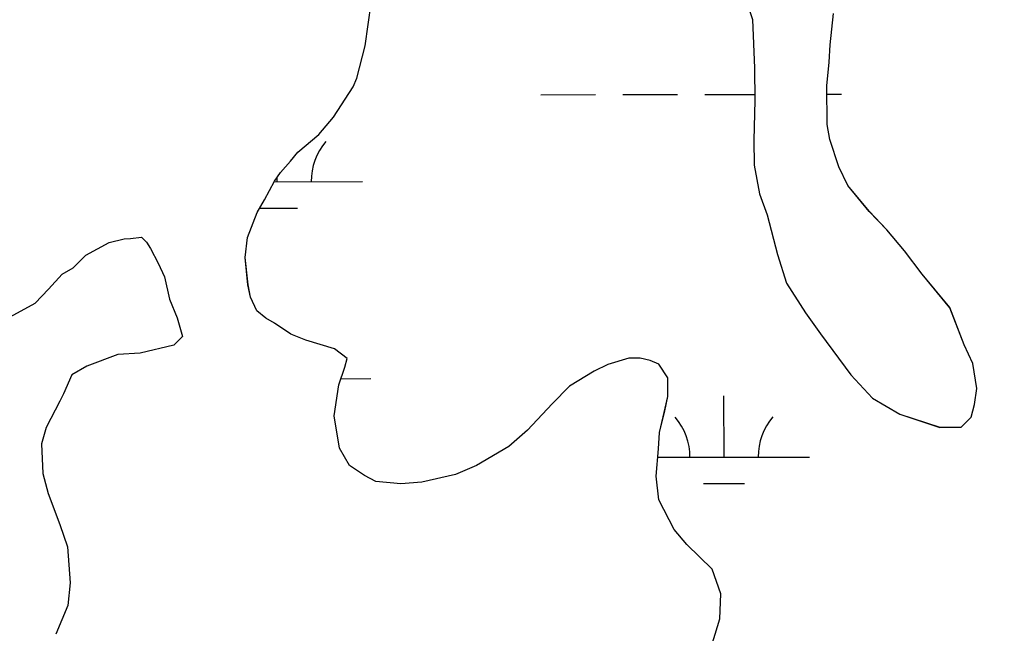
# Model space of a CAD drawing. Extents: x 3329297 to 3367176, y 649250 to 674653.
# Drawn here: x 3334498 to 3335068, y 665350 to 665710 of the extents above; entities that cross this region are included whole.
import ezdxf

# ---------------------------------------------------------------- set-up
doc = ezdxf.new("R2010")
doc.units = 0
for name, color, linetype in [('V-RIVR-EDGE', 7, 'Continuous'), ('V-SITE-VEGE', 7, 'Continuous'), ('V-WETL-SWMP', 7, 'Continuous')]:
    doc.layers.add(name, color=color, linetype=linetype)

msp = doc.modelspace()

# ---------------------------------------------------------------- linework, layer by layer
at = {"layer": 'V-RIVR-EDGE'}
msp.add_spline([(3333408.67, 669402.25), (3333456.19, 669390.71), (3333480.63, 669386.5), (3333498.44, 669381.9), (3333510.87, 669380.21), (3333522.05, 669375.21), (3333537.79, 669370.2), (3333569.28, 669364.32), (3333591.65, 669358.87), (3333623.12, 669349.68), (3333650.87, 669341.32), (3333676.14, 669332.97), (3333726.26, 669319.16), (3333778.85, 669302.04), (3333791.7, 669299.52), (3333813.65, 669293.25), (3333833.94, 669285.74), (3333853.81, 669277.4), (3333866.25, 669277.37), (3333927.54, 669258.57), (3333978.9, 669241.03), (3334054.7, 669220.12), (3334082.03, 669212.59), (3334104.4, 669205.9), (3334133.39, 669195.06), (3334212.08, 669169.99), (3334258.87, 669154.54), (3334287.45, 669144.94), (3334323.9, 669134.48), (3334362.83, 669121.12), (3334397.62, 669109.43), (3334435.3, 669094.83), (3334441.92, 669091.5), (3334451.86, 669089.82), (3334460.97, 669083.99), (3334464.7, 669082.74), (3334470.5, 669083.56), (3334476.3, 669080.22), (3334476.7, 669076.08), (3334486.64, 669072.74), (3334503.22, 669071.87), (3334523.51, 669067.26), (3334538.42, 669061.42), (3334550.43, 669055.17), (3334564.91, 669046.85), (3334575.68, 669042.68), (3334598.87, 669036.4), (3334626.22, 669030.95), (3334690.85, 669018.77), (3334721.1, 669015.79), (3334733.12, 669015.76), (3334745.12, 669011.17), (3334755.07, 669009.49), (3334769.57, 669008.62), (3334791.12, 669004.42), (3334799.82, 669004.4), (3334813.5, 669004.78), (3334832.55, 668999.76), (3334841.67, 668998.5), (3334844.56, 668994.76), (3334856.98, 668990.17), (3334864.01, 668983.93), (3334870.22, 668977.7), (3334876.83, 668970.23), (3334882.21, 668968.55), (3334894.64, 668965.62), (3334904.17, 668965.6), (3334918.26, 668964.32), (3334926.55, 668963.47), (3334936.07, 668958.47), (3334945.17, 668949.33), (3334956.75, 668941.01), (3334959.65, 668941.42), (3334971.67, 668941.39), (3334983.28, 668941.78), (3334993.22, 668938.85), (3335003.57, 668932.19), (3335011.43, 668925.13), (3335021.77, 668920.13), (3335034.2, 668915.95), (3335054.91, 668911.76), (3335056.98, 668908.85), (3335064.84, 668903.86), (3335073.54, 668900.11), (3335080.99, 668898.01), (3335087.62, 668898), (3335095.08, 668897.98), (3335097.56, 668895.07), (3335105.01, 668888.42), (3335114.11, 668882.18), (3335138.13, 668873), (3335159.66, 668864.25), (3335185.74, 668850.5), (3335195.24, 668838.88), (3335210.97, 668830.13), (3335229.2, 668825.53), (3335249.9, 668817.6), (3335252.37, 668811.38), (3335261.48, 668805.55), (3335272.65, 668798.48), (3335296.26, 668792.62), (3335327.31, 668778.45), (3335359.19, 668761.79), (3335399.34, 668739.72), (3335432.46, 668723.48), (3335466.41, 668708.06), (3335508.64, 668689.3), (3335535.54, 668674.31), (3335583.98, 668653.05), (3335614.62, 668638.06), (3335645.26, 668624.72), (3335682.09, 668600.59), (3335715.2, 668580.61), (3335752.45, 668561.45), (3335771.91, 668553.11), (3335793.87, 668548.5), (3335846.45, 668524.74), (3335870.88, 668514.74), (3335887.86, 668509.31), (3335894.89, 668501), (3335912.68, 668488.11), (3335927.57, 668478.12), (3335958.63, 668466.44), (3335986.78, 668452.69), (3336001.26, 668442.71), (3336018.65, 668434.38), (3336038.94, 668426.86), (3336117.18, 668387.3), (3336184.23, 668349), (3336223.14, 668326.52), (3336257.49, 668305.71), (3336289.35, 668284.49), (3336317.09, 668269.5), (3336332.82, 668261.59), (3336456.59, 668198.69), (3336509.16, 668170.79), (3336541.45, 668152.89), (3336585.74, 668129.99), (3336625.9, 668110.82), (3336652.81, 668097.9), (3336753.39, 668040.04), (3336798.08, 668013.82), (3336819.61, 668001.33), (3336844.03, 667986.76), (3336862.23, 667973.87), (3336893.68, 667952.24), (3336928.03, 667933.09), (3336960.32, 667914.77), (3336990.53, 667894.8), (3337029.42, 667867.76), (3337069.15, 667842.38), (3337101.03, 667829.45), (3337126.7, 667818.2), (3337166.01, 667790.33), (3337200.36, 667767.86), (3337228.49, 667747.49), (3337263.25, 667726.26), (3337288.91, 667709.2), (3337372.51, 667657.19), (3337387.81, 667642.64), (3337413.87, 667621.85), (3337448.63, 667598.56), (3337473.45, 667578.6), (3337509.02, 667550.74), (3337579.37, 667503.32), (3337621.15, 667469.64), (3337664.99, 667430.98), (3337708, 667391.09), (3337739.83, 667359.09), (3337772.91, 667327.1), (3337812.19, 667288.45), (3337827.07, 667271.42), (3337829.54, 667264.37), (3337842.77, 667251.49), (3337873.39, 667227.79), (3337886.2, 667214.9), (3337903.15, 667197.87), (3337949.44, 667144.7), (3337971.36, 667123.51), (3337996.16, 667096.5), (3338024.28, 667069.91), (3338047.02, 667044.57), (3338075.53, 667011.75), (3338104.88, 666976.86), (3338113.55, 666965.24), (3338176.78, 666889.65), (3338206.11, 666850.2), (3338224.29, 666825.28), (3338246.19, 666798.29), (3338263.54, 666774.2), (3338301.95, 666718.57), (3338311.86, 666704.45), (3338327.97, 666683.27), (3338335.39, 666667.92), (3338348.6, 666644.26), (3338362.65, 666627.23), (3338385.38, 666599.41), (3338404.38, 666574.49), (3338412.64, 666562.03), (3338414.69, 666551.25), (3338422.1, 666533), (3338443.14, 666493.98), (3338455.94, 666471.98), (3338475.36, 666449.55), (3338483.22, 666442.9), (3338498.1, 666425.04), (3338521.62, 666381.88), (3338562.49, 666317.53), (3338585.64, 666290.53), (3338600.49, 666260.65), (3338619.87, 666219.99), (3338640.91, 666179.73), (3338652.47, 666165.19), (3338660.72, 666148.59), (3338708.98, 666053.14), (3338735.4, 666007.49), (3338756.45, 665971.37), (3338777.09, 665937.33), (3338810.12, 665887.1), (3338828.67, 665846.43), (3338853.83, 665796.63), (3338873.62, 665751.82), (3338895.07, 665712.81), (3338903.73, 665692.06), (3338916.51, 665665.92), (3338933.84, 665635.2), (3338944.14, 665609.48), (3338956.5, 665578.78), (3338961.85, 665565.5), (3338976.72, 665543.08), (3338984.97, 665527.72), (3338995.29, 665511.12), (3339011.78, 665472.12), (3339026.62, 665438.92), (3339039.81, 665412.78), (3339047.62, 665382.91), (3339085.52, 665289.98), (3339099.52, 665253.88), (3339113.54, 665222.76), (3339126.31, 665192.47), (3339138.67, 665160.53), (3339164.2, 665092.49), (3339180.27, 665055.97), (3339203.74, 664990.84), (3339215.67, 664956.41), (3339231.28, 664897.51), (3339241.14, 664863.5), (3339253.89, 664825.75), (3339262.12, 664798.38), (3339275.29, 664761.87), (3339290.53, 664724.53), (3339306.2, 664692.16), (3339318.96, 664656.48), (3339324.3, 664636.57), (3339336.64, 664597.17), (3339352.32, 664567.7), (3339365.51, 664538.24), (3339372.09, 664519.57), (3339374.1, 664493.04), (3339373.24, 664478.95), (3339373.22, 664471.07), (3339377.31, 664449.92), (3339393.81, 664419.21), (3339410.31, 664384.77), (3339423.47, 664344.95), (3339458.49, 664257.4), (3339470, 664219.24), (3339470.38, 664207.22), (3339477.79, 664185.65), (3339481.06, 664164.92), (3339486.38, 664140.04), (3339490.07, 664124.28), (3339499.57, 664107.26), (3339512.74, 664069.92), (3339523.82, 664028.45), (3339527.48, 663998.18), (3339528.24, 663969.58), (3339525.71, 663951.76), (3339522.38, 663945.55), (3339521.12, 663939.34), (3339523.98, 663925.24), (3339554.12, 663875.01), (3339569.36, 663836.01), (3339574.25, 663803.67), (3339577.08, 663774.24), (3339586.92, 663730.69), (3339599.67, 663691.28), (3339610.34, 663646.91), (3339623.11, 663615.79), (3339630.52, 663595.88), (3339633.84, 663595.87), (3339642.96, 663599.16), (3339642.95, 663594.19), (3339646.2, 663565.99), (3339654.41, 663535.72), (3339664.28, 663503.78), (3339677.03, 663465.2), (3339691.86, 663427.03), (3339697.2, 663406.71), (3339697.16, 663392.2), (3339697.14, 663381.01), (3339704.95, 663354.46), (3339710.68, 663325.43), (3339723.84, 663284.37), (3339738.67, 663247.44), (3339746.07, 663222.55), (3339747.68, 663203.07), (3339746.39, 663183.59), (3339745.49, 663154.58), (3339745.01, 663130.54), (3339742.91, 663119.36), (3339739.57, 663107.34), (3339737.02, 663082.48), (3339735.31, 663062.18), (3339736.91, 663039.79), (3339742.24, 663016.57), (3339743.89, 663011.59), (3339748.03, 663011.58), (3339751.76, 663009.5), (3339753.81, 663002.44), (3339760.02, 662996.63), (3339761.25, 662990.82), (3339763.7, 662975.89), (3339763.23, 662954.76), (3339760.68, 662930.31), (3339757.77, 662927.83), (3339749.07, 662927.43), (3339743.27, 662927.45), (3339738.7, 662924.14), (3339734.95, 662917.94), (3339730.39, 662915.88), (3339727.48, 662912.15), (3339727.05, 662907.59), (3339732.42, 662900.12), (3339737.36, 662884.36), (3339741.88, 662869.42), (3339745.19, 662866.1), (3339748.09, 662867.34), (3339750.6, 662877.28), (3339752.68, 662878.93), (3339754.33, 662875.61), (3339755.55, 662867.73), (3339761.75, 662859.01), (3339764.21, 662850.72), (3339762.54, 662844.09), (3339761.66, 662822.12), (3339758.32, 662812.6), (3339756.63, 662801.83), (3339759.49, 662784), (3339757.41, 662779.44), (3339754.89, 662768.67), (3339755.28, 662757.07), (3339757.75, 662749.6), (3339761.87, 662739.64), (3339755.63, 662730.95), (3339746.46, 662711.08), (3339737.74, 662704.06), (3339732.76, 662703.24), (3339730.27, 662699.93), (3339733.56, 662689.56), (3339736.84, 662677.12), (3339737.24, 662668), (3339731.83, 662659.31), (3339726.4, 662644.4), (3339724.32, 662641.09), (3339729.69, 662633.2), (3339729.67, 662627.4), (3339727.18, 662625.33), (3339721.8, 662625.76), (3339721.77, 662615.4), (3339722.97, 662597.16), (3339722.88, 662560.68), (3339725.3, 662535.39), (3339725.27, 662520.47), (3339726.84, 662486.48), (3339724.3, 662463.27), (3339713.04, 662438.43), (3339703.87, 662416.9), (3339699.66, 662391.63), (3339692.89, 662333.2), (3339688.24, 662297.98), (3339687.35, 662274.36), (3339683.58, 662256.13), (3339676.08, 662239.99), (3339666.07, 662216.8), (3339659.8, 662192.78), (3339656.84, 662171.64), (3339654.66, 662126.06), (3339650.43, 662090.84), (3339644.54, 662058.52), (3339643.67, 662039.46), (3339638.22, 662015.43), (3339634.45, 661998.44), (3339628.58, 661971.93), (3339618.98, 661945.84), (3339616.46, 661933), (3339617.23, 661907.3), (3339619.63, 661874.97), (3339617.1, 661854.66), (3339612.93, 661845.55), (3339610.83, 661836.44), (3339609.99, 661829.81), (3339609.97, 661820.28), (3339609.94, 661810.74), (3339603.71, 661804.13), (3339600.8, 661799.58), (3339598.69, 661785.07), (3339594.93, 661775.55), (3339590.33, 661759.4), (3339588.63, 661741.16), (3339585.71, 661733.3), (3339580.72, 661727.51), (3339574.08, 661723.79), (3339572.82, 661715.92), (3339571.93, 661693.54), (3339563.96, 661655.01), (3339553.91, 661613.59), (3339540.55, 661574.66), (3339527.6, 661533.66), (3339508.45, 661497.23), (3339490.11, 661455.83), (3339486.77, 661446.72), (3339487.15, 661432.62), (3339486.27, 661412.32), (3339484.59, 661404.03), (3339476.69, 661391.62), (3339467.95, 661378.79), (3339452.99, 661365.15), (3339446.77, 661363.5), (3339440.97, 661363.1), (3339433.9, 661354.83), (3339423.52, 661346.15), (3339398.21, 661334.61), (3339381.19, 661326.78), (3339369.99, 661319.76), (3339357.51, 661305.28), (3339344.6, 661280.03), (3339332.97, 661269.7), (3339320.94, 661263.51), (3339313.89, 661263.11), (3339310.17, 661266.02), (3339308.11, 661271.83), (3339302.75, 661282.21), (3339298.61, 661286.36), (3339290.74, 661288.87), (3339284.94, 661288.88), (3339274.98, 661285.59), (3339261.28, 661273.19), (3339255.46, 661266.57), (3339248.82, 661265.76), (3339234.73, 661264.55), (3339224.36, 661264.16), (3339216.48, 661259.21), (3339211.9, 661252.17), (3339209.4, 661248.45), (3339211.04, 661240.57), (3339215.57, 661229.37), (3339215.52, 661208.23), (3339213.41, 661191.24), (3339208.83, 661185.04), (3339198.85, 661169.31), (3339190.95, 661161.87), (3339179.34, 661161.07), (3339154.49, 661165.69), (3339127.97, 661171.14), (3339111.41, 661176.16), (3339105.19, 661176.17), (3339096.89, 661174.12), (3339090.66, 661168.75), (3339085.66, 661157.16), (3339071.95, 661143.1), (3339054.92, 661129.88), (3339020.08, 661118.77), (3338993.53, 661110.13), (3338978.58, 661099.81), (3338965.29, 661086.16), (3338953.63, 661064.64), (3338937.4, 661038.98)], degree=3, dxfattribs=at)
at = {"layer": 'V-SITE-VEGE'}
for p, q in [((3334922.57, 665725.24), (3334927.83, 665709.96)), ((3334700.99, 665694.57), (3334704.39, 665719.42)), ((3334973.23, 665695.09), (3334975.24, 665713.36)), ((3334927.83, 665709.96), (3334928.84, 665681.51)), ((3334696.07, 665675.54), (3334700.99, 665694.57)), ((3334972.61, 665684.86), (3334973.23, 665695.09)), ((3334971.28, 665670.98), (3334972.61, 665684.86)), ((3334928.84, 665681.51), (3334929.03, 665662.53)), ((3334693.93, 665670.41), (3334696.07, 665675.54)), ((3334682.43, 665652.78), (3334693.93, 665670.41)), ((3334971.51, 665648.36), (3334971.28, 665670.98)), ((3334929.03, 665662.53), (3334928.54, 665639.17)), ((3334673.77, 665642.47), (3334682.43, 665652.78)), ((3334973.05, 665639.62), (3334971.51, 665648.36)), ((3334661.46, 665632.13), (3334673.77, 665642.47)), ((3334928.54, 665639.17), (3334928.68, 665624.58)), ((3334978.32, 665623.61), (3334973.05, 665639.62)), ((3334657.14, 665626.98), (3334661.46, 665632.13)), ((3334651.36, 665620.35), (3334657.14, 665626.98)), ((3334928.68, 665624.58), (3334931.77, 665607.82)), ((3334983.54, 665612.71), (3334978.32, 665623.61)), ((3334642.04, 665604.2), (3334647.77, 665615.2)), ((3334647.77, 665615.2), (3334651.36, 665620.35)), ((3334996.1, 665597.51), (3334983.54, 665612.71)), ((3334637.73, 665596.86), (3334642.04, 665604.2)), ((3334931.77, 665607.82), (3334936.27, 665595.46)), ((3334632.04, 665582.2), (3334637.73, 665596.86)), ((3334936.27, 665595.46), (3334942.34, 665572.16)), ((3335006.43, 665586.67), (3334996.1, 665597.51)), ((3335016.77, 665574.36), (3335006.43, 665586.67)), ((3334551.05, 665579.21), (3334559.78, 665581.48)), ((3334559.78, 665581.48), (3334563.43, 665581.52)), ((3334563.43, 665581.52), (3334570, 665582.32)), ((3334570, 665582.32), (3334572.94, 665579.43)), ((3334630.69, 665570.51), (3334632.04, 665582.2)), ((3334537.26, 665571.77), (3334551.05, 665579.21)), ((3334572.94, 665579.43), (3334575.17, 665575.8)), ((3334575.17, 665575.8), (3334579.64, 665567.09)), ((3334530.03, 665564.4), (3334537.26, 665571.77)), ((3334632.31, 665554.47), (3334630.69, 665570.51)), ((3334942.34, 665572.16), (3334947.62, 665555.42)), ((3335027.12, 665560.6), (3335016.77, 665574.36)), ((3334523.5, 665560.69), (3334530.03, 665564.4)), ((3334579.64, 665567.09), (3334583.37, 665559.09)), ((3334515.56, 665551.85), (3334523.5, 665560.69)), ((3334583.37, 665559.09), (3334586.41, 665545.98)), ((3335043.37, 665541.05), (3335027.12, 665560.6)), ((3334633.85, 665547.19), (3334632.31, 665554.47)), ((3334947.62, 665555.42), (3334958.74, 665538.02)), ((3334507.61, 665543.74), (3334515.56, 665551.85)), ((3334637.58, 665539.2), (3334633.85, 665547.19)), ((3334488.73, 665533.33), (3334507.61, 665543.74)), ((3334586.41, 665545.98), (3334590.9, 665535.08)), ((3335051.62, 665519.24), (3335043.37, 665541.05)), ((3334590.9, 665535.08), (3334593.93, 665524.17)), ((3334642.73, 665534.87), (3334637.58, 665539.2)), ((3334958.74, 665538.02), (3334967.62, 665525.7)), ((3334647.86, 665532), (3334642.73, 665534.87)), ((3334657.42, 665525.53), (3334647.86, 665532)), ((3334593.93, 665524.17), (3334588.87, 665519.01)), ((3334666.21, 665521.96), (3334657.42, 665525.53)), ((3334967.62, 665525.7), (3334985.38, 665501.79)), ((3334588.87, 665519.01), (3334569.21, 665514.43)), ((3334683.05, 665517.02), (3334666.21, 665521.96)), ((3335056.84, 665508.34), (3335051.62, 665519.24)), ((3334556.08, 665513.57), (3334537.9, 665506.82)), ((3334569.21, 665514.43), (3334556.08, 665513.57)), ((3334690.41, 665511.26), (3334683.05, 665517.02)), ((3334537.9, 665506.82), (3334529.2, 665501.62)), ((3334689, 665506.13), (3334690.41, 665511.26)), ((3334842.99, 665507.67), (3334835, 665503.94)), ((3334855.36, 665511.44), (3334842.99, 665507.67)), ((3334861.93, 665511.51), (3334855.36, 665511.44)), ((3334867.78, 665510.1), (3334861.93, 665511.51)), ((3334872.91, 665507.97), (3334867.78, 665510.1)), ((3334878.1, 665499.99), (3334872.91, 665507.97)), ((3335059.18, 665493.77), (3335056.84, 665508.34)), ((3334529.2, 665501.62), (3334524.2, 665490.62)), ((3334685.45, 665495.88), (3334689, 665506.13)), ((3334835, 665503.94), (3334820.49, 665495.04)), ((3334985.38, 665501.79), (3334997.92, 665488.05)), ((3334682.71, 665477.6), (3334685.45, 665495.88)), ((3334878.21, 665489.04), (3334878.1, 665499.99)), ((3334524.2, 665490.62), (3334522.05, 665486.22)), ((3334820.49, 665495.04), (3334810.37, 665484.71)), ((3335057.81, 665484.26), (3335059.18, 665493.77)), ((3334522.05, 665486.22), (3334514.18, 665470.82)), ((3334810.37, 665484.71), (3334795.93, 665469.24)), ((3334876.11, 665479.53), (3334878.21, 665489.04)), ((3334997.92, 665488.05), (3335014.07, 665478.72)), ((3335055.7, 665476.94), (3335057.81, 665484.26)), ((3334873.31, 665467.83), (3334876.11, 665479.53)), ((3335014.07, 665478.72), (3335037.51, 665470.92)), ((3334685.82, 665458.66), (3334682.71, 665477.6)), ((3335049.91, 665471.05), (3335055.7, 665476.94)), ((3334514.18, 665470.82), (3334511.35, 665461.3)), ((3334795.93, 665469.24), (3334785.08, 665459.65)), ((3334872.68, 665458.33), (3334873.31, 665467.83)), ((3335037.51, 665470.92), (3335049.91, 665471.05)), ((3334511.35, 665461.3), (3334512.25, 665443.79)), ((3334691.76, 665448.5), (3334685.82, 665458.66)), ((3334785.08, 665459.65), (3334766.21, 665448.51)), ((3334871.38, 665442.26), (3334872.68, 665458.33)), ((3334512.25, 665443.79), (3334515.29, 665432.14)), ((3334700.58, 665442.75), (3334691.76, 665448.5)), ((3334766.21, 665448.51), (3334753.85, 665443.28)), ((3334707.18, 665439.17), (3334700.58, 665442.75)), ((3334721.79, 665437.85), (3334707.18, 665439.17)), ((3334734.19, 665438.7), (3334721.79, 665437.85)), ((3334753.85, 665443.28), (3334734.19, 665438.7)), ((3334872.97, 665428.41), (3334871.38, 665442.26)), ((3334515.29, 665432.14), (3334522.04, 665413.96)), ((3334881.91, 665410.98), (3334872.97, 665428.41)), ((3334522.04, 665413.96), (3334526.55, 665400.87)), ((3334889.29, 665402.3), (3334881.91, 665410.98)), ((3334526.55, 665400.87), (3334528.22, 665379.72)), ((3334904.03, 665387.85), (3334889.29, 665402.3)), ((3334909.29, 665373.3), (3334904.03, 665387.85)), ((3334528.22, 665379.72), (3334526.89, 665366.57)), ((3334908.7, 665358.7), (3334909.29, 665373.3)), ((3334526.89, 665366.57), (3334519.76, 665349.71)), ((3334902.34, 665338.19), (3334908.7, 665358.7))]:
    msp.add_line(p, q, dxfattribs=at)
at = {"layer": 'V-WETL-SWMP'}
for p, q in [((3334700.99, 665694.57), (3334704.39, 665719.42)), ((3334973.24, 665695.09), (3334975.24, 665713.36)), ((3334927.83, 665709.97), (3334928.85, 665681.51)), ((3334696.07, 665675.54), (3334700.99, 665694.57)), ((3334972.61, 665684.87), (3334973.24, 665695.09)), ((3334971.29, 665670.99), (3334972.61, 665684.87)), ((3334928.85, 665681.51), (3334929.04, 665662.54)), ((3334693.93, 665670.41), (3334696.07, 665675.54)), ((3334682.43, 665652.78), (3334693.93, 665670.41)), ((3334899.84, 665666.02), (3334929, 665666.08)), ((3334971.51, 665648.36), (3334971.29, 665670.99)), ((3334971.33, 665666.16), (3334979.84, 665666.17)), ((3334803.85, 665665.84), (3334835.85, 665665.9)), ((3334851.85, 665665.93), (3334883.85, 665665.99)), ((3334929.04, 665662.54), (3334928.54, 665639.18)), ((3334673.77, 665642.48), (3334682.43, 665652.78)), ((3334973.06, 665639.62), (3334971.51, 665648.36)), ((3334661.47, 665632.14), (3334673.77, 665642.48)), ((3334928.54, 665639.18), (3334928.68, 665624.58)), ((3334978.33, 665623.62), (3334973.06, 665639.62)), ((3334657.14, 665626.98), (3334661.47, 665632.14)), ((3334651.37, 665620.36), (3334657.14, 665626.98)), ((3334928.68, 665624.58), (3334931.77, 665607.82)), ((3334983.54, 665612.72), (3334978.33, 665623.62)), ((3334642.04, 665604.21), (3334647.77, 665615.21)), ((3334647.55, 665614.8), (3334699.35, 665614.9)), ((3334647.77, 665615.21), (3334651.37, 665620.36)), ((3334649.35, 665614.81), (3334649.34, 665617.47)), ((3334996.1, 665597.52), (3334983.54, 665612.72)), ((3334637.73, 665596.86), (3334642.04, 665604.21)), ((3334931.77, 665607.82), (3334936.27, 665595.46)), ((3334639.19, 665599.36), (3334661.38, 665599.4)), ((3334632.04, 665582.21), (3334637.73, 665596.86)), ((3334936.27, 665595.46), (3334942.34, 665572.16)), ((3335006.43, 665586.67), (3334996.1, 665597.52)), ((3335016.77, 665574.37), (3335006.43, 665586.67)), ((3334551.05, 665579.21), (3334559.79, 665581.49)), ((3334559.79, 665581.49), (3334563.44, 665581.53)), ((3334563.44, 665581.53), (3334570, 665582.32)), ((3334570, 665582.32), (3334572.95, 665579.43)), ((3334630.7, 665570.52), (3334632.04, 665582.21)), ((3334537.26, 665571.78), (3334551.05, 665579.21)), ((3334572.95, 665579.43), (3334575.17, 665575.81)), ((3334575.17, 665575.81), (3334579.64, 665567.09)), ((3334530.03, 665564.41), (3334537.26, 665571.78)), ((3334632.32, 665554.48), (3334630.7, 665570.52)), ((3334942.34, 665572.16), (3334947.62, 665555.43)), ((3335027.13, 665560.6), (3335016.77, 665574.37)), ((3334523.5, 665560.69), (3334530.03, 665564.41)), ((3334579.64, 665567.09), (3334583.37, 665559.1)), ((3334515.56, 665551.85), (3334523.5, 665560.69)), ((3334583.37, 665559.1), (3334586.42, 665545.99)), ((3335043.38, 665541.06), (3335027.13, 665560.6)), ((3334633.85, 665547.19), (3334632.32, 665554.48)), ((3334947.62, 665555.43), (3334958.74, 665538.02)), ((3334507.61, 665543.75), (3334515.56, 665551.85)), ((3334637.58, 665539.2), (3334633.85, 665547.19)), ((3334488.74, 665533.34), (3334507.61, 665543.75)), ((3334586.42, 665545.99), (3334590.91, 665535.09)), ((3335051.63, 665519.24), (3335043.38, 665541.06)), ((3334590.91, 665535.09), (3334593.93, 665524.17)), ((3334642.73, 665534.87), (3334637.58, 665539.2)), ((3334958.74, 665538.02), (3334967.62, 665525.7)), ((3334647.87, 665532.01), (3334642.73, 665534.87)), ((3334657.42, 665525.53), (3334647.87, 665532.01)), ((3334593.93, 665524.17), (3334588.88, 665519.01)), ((3334666.22, 665521.97), (3334657.42, 665525.53)), ((3334967.62, 665525.7), (3334985.38, 665501.79)), ((3334588.88, 665519.01), (3334569.21, 665514.44)), ((3334683.05, 665517.03), (3334666.22, 665521.97)), ((3335056.84, 665508.34), (3335051.63, 665519.24)), ((3334556.09, 665513.57), (3334537.9, 665506.82)), ((3334569.21, 665514.44), (3334556.09, 665513.57)), ((3334690.41, 665511.26), (3334683.05, 665517.03)), ((3334537.9, 665506.82), (3334529.2, 665501.63)), ((3334689, 665506.14), (3334690.41, 665511.26)), ((3334842.99, 665507.67), (3334835, 665503.94)), ((3334855.36, 665511.45), (3334842.99, 665507.67)), ((3334861.93, 665511.51), (3334855.36, 665511.45)), ((3334867.78, 665510.11), (3334861.93, 665511.51)), ((3334872.91, 665507.97), (3334867.78, 665510.11)), ((3334878.1, 665499.99), (3334872.91, 665507.97)), ((3335059.18, 665493.77), (3335056.84, 665508.34)), ((3334529.2, 665501.63), (3334524.2, 665490.63)), ((3334685.45, 665495.89), (3334689, 665506.14)), ((3334835, 665503.94), (3334820.49, 665495.04)), ((3334985.38, 665501.79), (3334997.92, 665488.05)), ((3334682.71, 665477.61), (3334685.45, 665495.89)), ((3334686.68, 665499.44), (3334704.16, 665499.48)), ((3334878.21, 665489.05), (3334878.1, 665499.99)), ((3334524.2, 665490.63), (3334522.05, 665486.23)), ((3334820.49, 665495.04), (3334810.38, 665484.72)), ((3334911.09, 665453.44), (3334911.02, 665489.44)), ((3335057.81, 665484.27), (3335059.18, 665493.77)), ((3334522.05, 665486.23), (3334514.18, 665470.82)), ((3334810.38, 665484.72), (3334795.93, 665469.25)), ((3334876.12, 665479.54), (3334878.21, 665489.05)), ((3334997.92, 665488.05), (3335014.08, 665478.72)), ((3335055.7, 665476.95), (3335057.81, 665484.27)), ((3334873.31, 665467.83), (3334876.12, 665479.54)), ((3335014.08, 665478.72), (3335037.51, 665470.93)), ((3334685.82, 665458.66), (3334682.71, 665477.61)), ((3335049.92, 665471.05), (3335055.7, 665476.95)), ((3334514.18, 665470.82), (3334511.35, 665461.31)), ((3334795.93, 665469.25), (3334785.08, 665459.65)), ((3334872.68, 665458.34), (3334873.31, 665467.83)), ((3335037.51, 665470.93), (3335049.92, 665471.05)), ((3334511.35, 665461.31), (3334512.26, 665443.8)), ((3334691.76, 665448.51), (3334685.82, 665458.66)), ((3334785.08, 665459.65), (3334766.21, 665448.52)), ((3334871.38, 665442.27), (3334872.68, 665458.34)), ((3334872.28, 665453.37), (3334961.09, 665453.53)), ((3334512.26, 665443.8), (3334515.29, 665432.15)), ((3334700.58, 665442.75), (3334691.76, 665448.51)), ((3334766.21, 665448.52), (3334753.86, 665443.28)), ((3334707.18, 665439.17), (3334700.58, 665442.75)), ((3334721.8, 665437.86), (3334707.18, 665439.17)), ((3334734.2, 665438.71), (3334721.8, 665437.86)), ((3334753.86, 665443.28), (3334734.2, 665438.71)), ((3334872.98, 665428.41), (3334871.38, 665442.27)), ((3334899.12, 665437.99), (3334923.12, 665438.03)), ((3334515.29, 665432.15), (3334522.04, 665413.97)), ((3334881.91, 665410.99), (3334872.98, 665428.41)), ((3334522.04, 665413.97), (3334526.55, 665400.88)), ((3334889.3, 665402.3), (3334881.91, 665410.99)), ((3334526.55, 665400.88), (3334528.22, 665379.73)), ((3334904.04, 665387.85), (3334889.3, 665402.3)), ((3334909.29, 665373.3), (3334904.04, 665387.85)), ((3334528.22, 665379.73), (3334526.89, 665366.58)), ((3334908.71, 665358.7), (3334909.29, 665373.3)), ((3334526.89, 665366.58), (3334519.76, 665349.72)), ((3334902.34, 665338.2), (3334908.71, 665358.7))]:
    msp.add_line(p, q, dxfattribs=at)
for centre, start, end in [((3334704.59, 665615.39), 139.3365, 180.8801), ((3334855.85, 665453.81), 359.3365, 40.8801), ((3334966.33, 665454.02), 139.3365, 180.8801)]:
    msp.add_arc(centre, 35.25, start, end, dxfattribs=at)

doc.saveas('drawing.dxf')
